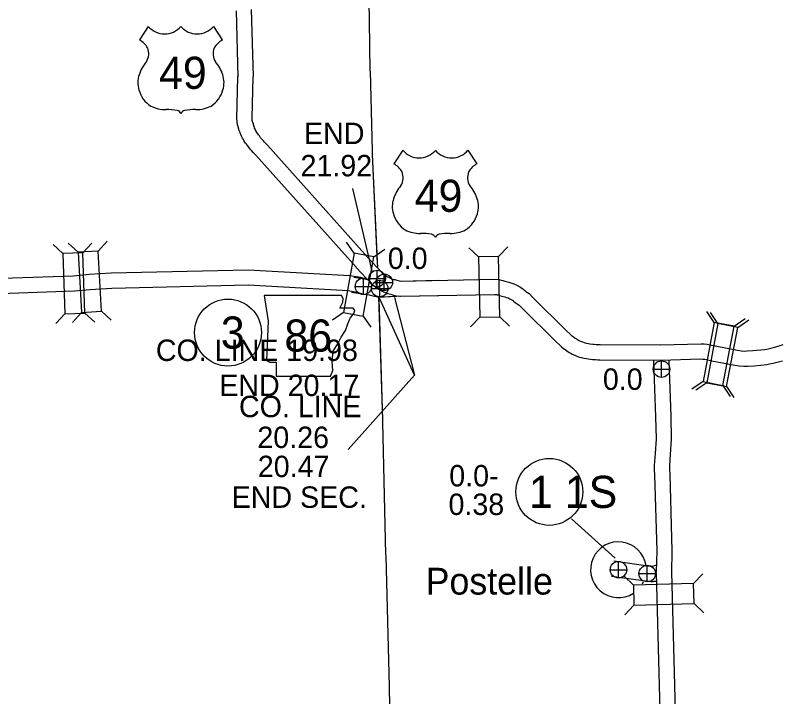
# Model space of a CAD drawing. Extents: x -939622 to -934222, y 1383701 to 1385301.
# Drawn here: x -935922.57 to -935877.14, y 1384063.32 to 1384103.63 of the extents above; entities that cross this region are included whole.
import ezdxf

# ---------------------------------------------------------------- set-up
doc = ezdxf.new("R2010")
doc.units = 0
for name, color, linetype in [('Level 10', 7, 'Continuous'), ('Level 15', 7, 'Continuous'), ('Level 2', 7, 'Continuous'), ('Level 20', 7, 'Continuous'), ('Level 21', 7, 'Continuous'), ('Level 22', 7, 'Continuous'), ('Level 24', 7, 'Continuous'), ('Level 25', 7, 'Continuous'), ('Level 26', 7, 'Continuous'), ('Level 27', 7, 'Continuous')]:
    doc.layers.add(name, color=color, linetype=linetype)

msp = doc.modelspace()

# ---------------------------------------------------------------- linework, layer by layer
at = {"layer": 'Level 10'}
for points in [[(-935933.96, 1384087.8), (-935932.955, 1384087.802), (-935925.168, 1384088.014), (-935919.137, 1384088.222), (-935918.204, 1384088.317), (-935916.892, 1384088.389), (-935908.778, 1384088.578), (-935902.771, 1384088.246), (-935902.143, 1384088.133), (-935901.804, 1384088.026)], [(-935902.538, 1384088.145), (-935901.773, 1384088.027)], [(-935901.87, 1384088.042), (-935901.766, 1384088.026)], [(-935933.957, 1384086.9), (-935932.942, 1384086.902), (-935925.14, 1384087.115), (-935919.076, 1384087.324), (-935918.134, 1384087.419), (-935916.857, 1384087.489), (-935908.793, 1384087.678), (-935902.876, 1384087.351), (-935902.359, 1384087.257), (-935902.074, 1384087.168)], [(-935902.675, 1384087.255), (-935901.618, 1384087.092), (-935901.33, 1384087.018), (-935901.212, 1384086.988), (-935901.062, 1384086.962), (-935900.013, 1384087.023)], [(-935902.007, 1384087.152), (-935901.618, 1384087.092), (-935901.33, 1384087.018), (-935901.212, 1384086.988), (-935901.062, 1384086.962), (-935899.908, 1384087.029)], [(-935884.793, 1384083.182), (-935884.665, 1384079.879), (-935884.638, 1384078.575), (-935884.696, 1384077.709), (-935884.744, 1384076.998), (-935884.744, 1384076.738), (-935884.73, 1384076.44), (-935884.598, 1384071.952), (-935884.633, 1384070.675)], [(-935883.892, 1384083.18), (-935883.765, 1384079.906), (-935883.737, 1384078.555), (-935883.798, 1384077.649), (-935883.844, 1384076.968), (-935883.844, 1384076.759), (-935883.831, 1384076.473), (-935883.697, 1384071.952), (-935883.734, 1384070.651)], [(-935884.636, 1384071.074), (-935884.677, 1384071.07), (-935884.792, 1384071.029), (-935884.854, 1384071.024), (-935884.917, 1384071.017), (-935884.944, 1384071.014), (-935884.99, 1384071.019), (-935887.148, 1384071.327)], [(-935884.651, 1384070.139), (-935884.763, 1384070.128), (-935884.826, 1384070.121), (-935884.949, 1384070.11), (-935885.101, 1384070.126), (-935887.275, 1384070.436)], [(-935884.633, 1384070.651), (-935884.455, 1384063.973), (-935884.28, 1384057.576)], [(-935883.734, 1384070.675), (-935883.555, 1384063.998), (-935883.381, 1384057.648)]]:
    msp.add_lwpolyline(points, dxfattribs=at)
at = {"layer": 'Level 15'}
for points in [[(-935908.61, 1384103.98), (-935908.491, 1384100.019)], [(-935909.508, 1384103.894), (-935909.391, 1384099.992)], [(-935902.399, 1384088.728), (-935908.326, 1384095.352), (-935908.389, 1384095.424), (-935908.498, 1384095.524), (-935908.571, 1384095.622), (-935908.627, 1384095.678), (-935908.733, 1384095.787), (-935908.817, 1384095.904), (-935908.843, 1384095.955), (-935908.893, 1384096.004), (-935908.939, 1384096.078), (-935908.976, 1384096.137), (-935908.976, 1384096.138), (-935909.05, 1384096.227), (-935909.071, 1384096.294), (-935909.125, 1384096.373), (-935909.173, 1384096.49), (-935909.227, 1384096.574), (-935909.254, 1384096.664), (-935909.263, 1384096.691), (-935909.268, 1384096.709), (-935909.335, 1384096.865), (-935909.339, 1384096.9), (-935909.377, 1384097.038), (-935909.385, 1384097.061), (-935909.414, 1384097.16), (-935909.425, 1384097.216), (-935909.435, 1384097.262), (-935909.447, 1384097.378), (-935909.448, 1384097.409), (-935909.451, 1384097.442), (-935909.461, 1384097.519), (-935909.391, 1384100.018)], [(-935901.729, 1384089.328), (-935907.652, 1384095.948), (-935907.743, 1384096.052), (-935907.825, 1384096.128), (-935907.889, 1384096.213), (-935907.986, 1384096.311), (-935908.04, 1384096.366), (-935908.05, 1384096.379), (-935908.111, 1384096.495), (-935908.184, 1384096.568), (-935908.211, 1384096.625), (-935908.305, 1384096.766), (-935908.315, 1384096.783), (-935908.327, 1384096.8), (-935908.341, 1384096.833), (-935908.344, 1384096.843), (-935908.368, 1384096.908), (-935908.404, 1384096.96), (-935908.405, 1384096.964), (-935908.417, 1384097.001), (-935908.436, 1384097.065), (-935908.466, 1384097.148), (-935908.481, 1384097.224), (-935908.509, 1384097.286), (-935908.529, 1384097.341), (-935908.538, 1384097.37), (-935908.542, 1384097.395), (-935908.546, 1384097.409), (-935908.549, 1384097.437), (-935908.549, 1384097.455), (-935908.555, 1384097.536), (-935908.559, 1384097.567), (-935908.491, 1384099.992)], [(-935901.736, 1384089.336), (-935900.85, 1384088.394), (-935900.759, 1384088.32), (-935900.706, 1384088.271), (-935900.674, 1384088.252), (-935900.6, 1384088.206), (-935900.529, 1384088.169), (-935900.441, 1384088.125), (-935900.368, 1384088.089), (-935900.28, 1384088.046), (-935900.241, 1384088.028), (-935900.177, 1384088.012), (-935900.114, 1384088.003), (-935899.979, 1384087.954), (-935899.853, 1384087.922), (-935899.716, 1384087.907)], [(-935901.736, 1384089.336), (-935900.85, 1384088.394), (-935900.759, 1384088.32), (-935900.706, 1384088.271), (-935900.674, 1384088.252), (-935900.6, 1384088.206), (-935900.529, 1384088.169), (-935900.441, 1384088.125), (-935900.368, 1384088.089), (-935900.28, 1384088.046), (-935900.241, 1384088.028), (-935900.177, 1384088.012), (-935900.114, 1384088.003), (-935899.979, 1384087.954), (-935899.853, 1384087.922), (-935899.716, 1384087.907)], [(-935902.392, 1384088.72), (-935901.463, 1384087.732), (-935901.349, 1384087.64), (-935901.249, 1384087.547), (-935901.142, 1384087.483), (-935901.047, 1384087.423), (-935900.937, 1384087.367), (-935900.838, 1384087.317), (-935900.766, 1384087.282), (-935900.666, 1384087.232), (-935900.536, 1384087.174), (-935900.348, 1384087.127), (-935900.333, 1384087.125), (-935900.245, 1384087.093), (-935900.016, 1384087.034), (-935899.816, 1384087.012)], [(-935902.392, 1384088.72), (-935901.463, 1384087.732), (-935901.349, 1384087.64), (-935901.249, 1384087.547), (-935901.142, 1384087.483), (-935901.047, 1384087.423), (-935900.937, 1384087.367), (-935900.838, 1384087.317), (-935900.766, 1384087.282), (-935900.666, 1384087.232), (-935900.536, 1384087.174), (-935900.348, 1384087.127), (-935900.333, 1384087.125), (-935900.245, 1384087.093), (-935900.016, 1384087.034), (-935899.786, 1384087.009)], [(-935899.775, 1384087.909), (-935894.17, 1384088.025), (-935893.971, 1384088.005), (-935893.86, 1384087.986), (-935893.718, 1384087.951), (-935893.593, 1384087.908), (-935893.505, 1384087.875), (-935893.358, 1384087.839), (-935893.229, 1384087.801), (-935893.053, 1384087.747), (-935892.883, 1384087.658), (-935892.711, 1384087.574), (-935892.553, 1384087.462), (-935892.496, 1384087.414), (-935892.435, 1384087.363), (-935892.34, 1384087.296), (-935892.161, 1384087.176), (-935891.948, 1384086.958), (-935889.967, 1384084.986), (-935889.702, 1384084.757), (-935889.62, 1384084.675), (-935889.584, 1384084.644), (-935889.522, 1384084.603), (-935889.418, 1384084.531), (-935889.355, 1384084.485), (-935889.316, 1384084.462), (-935889.212, 1384084.4), (-935889.203, 1384084.395), (-935889.109, 1384084.362), (-935889.001, 1384084.311), (-935888.898, 1384084.266), (-935888.837, 1384084.251), (-935888.755, 1384084.231), (-935888.638, 1384084.215), (-935888.553, 1384084.205), (-935888.389, 1384084.184), (-935888.298, 1384084.167), (-935888.175, 1384084.16), (-935888.067, 1384084.156), (-935887.95, 1384084.154), (-935884.359, 1384084.133)], [(-935899.775, 1384087.909), (-935897.521, 1384087.956)], [(-935899.786, 1384087.009), (-935894.206, 1384087.124), (-935894.093, 1384087.113), (-935894.042, 1384087.104), (-935893.973, 1384087.087), (-935893.899, 1384087.061), (-935893.771, 1384087.013), (-935893.592, 1384086.969), (-935893.487, 1384086.938), (-935893.397, 1384086.911), (-935893.289, 1384086.854), (-935893.172, 1384086.797), (-935893.106, 1384086.75), (-935893.072, 1384086.722), (-935892.981, 1384086.648), (-935892.852, 1384086.555), (-935892.74, 1384086.481), (-935892.588, 1384086.325), (-935890.579, 1384084.326), (-935890.317, 1384084.099), (-935890.234, 1384084.015), (-935890.124, 1384083.921), (-935890.023, 1384083.856), (-935889.939, 1384083.798), (-935889.857, 1384083.738), (-935889.78, 1384083.691), (-935889.685, 1384083.635), (-935889.603, 1384083.581), (-935889.45, 1384083.527), (-935889.371, 1384083.49), (-935889.191, 1384083.413), (-935889.053, 1384083.377), (-935888.919, 1384083.345), (-935888.753, 1384083.323), (-935888.664, 1384083.312), (-935888.528, 1384083.295), (-935888.409, 1384083.272), (-935888.219, 1384083.261), (-935888.087, 1384083.256), (-935887.958, 1384083.254), (-935884.365, 1384083.233)], [(-935899.757, 1384087.009), (-935897.502, 1384087.056)], [(-935884.375, 1384084.133), (-935881.973, 1384084.204), (-935881.797, 1384084.189), (-935881.617, 1384084.173), (-935881.451, 1384084.139), (-935881.145, 1384084.069), (-935879.819, 1384083.819), (-935879.602, 1384083.781), (-935879.431, 1384083.767), (-935879.248, 1384083.775), (-935878.905, 1384083.797), (-935878.208, 1384083.868), (-935878.09, 1384083.888), (-935877.898, 1384083.927), (-935877.619, 1384083.992), (-935877.414, 1384084.057)], [(-935877.417, 1384084.056), (-935877.111, 1384084.153)], [(-935884.349, 1384083.233), (-935881.998, 1384083.303), (-935881.874, 1384083.292), (-935881.747, 1384083.281), (-935881.643, 1384083.259), (-935881.329, 1384083.188), (-935879.98, 1384082.933), (-935879.716, 1384082.888), (-935879.449, 1384082.866), (-935879.2, 1384082.876), (-935878.83, 1384082.9), (-935878.09, 1384082.976), (-935877.927, 1384083.003), (-935877.706, 1384083.048), (-935877.382, 1384083.123), (-935877.145, 1384083.198)]]:
    msp.add_lwpolyline(points, dxfattribs=at)
at = {"layer": 'Level 2'}
for points in [[(-935901.574, 1384100.33), (-935901.598, 1384103.318), (-935901.603, 1384103.567), (-935901.866, 1384111.562), (-935893.836, 1384111.787), (-935893.478, 1384111.754), (-935885.874, 1384111.902), (-935885.564, 1384111.883), (-935878.411, 1384112.051)], [(-935901.574, 1384100.33), (-935901.598, 1384103.318), (-935901.603, 1384103.567), (-935901.866, 1384111.562), (-935897.375, 1384111.688)], [(-935901.574, 1384100.33), (-935901.456, 1384095.617), (-935901.45, 1384095.401), (-935901.14, 1384088.675)], [(-935901.574, 1384100.33), (-935901.456, 1384095.617), (-935901.45, 1384095.401), (-935901.152, 1384088.94)], [(-935901.062, 1384086.99), (-935900.831, 1384079.705), (-935900.835, 1384079.533), (-935900.662, 1384071.757), (-935900.645, 1384071.634), (-935900.44, 1384063.915), (-935900.314, 1384056.652)], [(-935901.058, 1384086.859), (-935900.831, 1384079.705), (-935900.835, 1384079.533), (-935900.662, 1384071.757), (-935900.645, 1384071.634), (-935900.44, 1384063.915), (-935900.32, 1384056.99)]]:
    msp.add_lwpolyline(points, dxfattribs=at)
at = {"layer": 'Level 20'}
for p, q in [((-935919.761, 1384089.533), (-935920.34, 1384090.074)), ((-935918.86, 1384089.615), (-935919.45, 1384090.143)), ((-935918.574, 1384089.574), (-935918.034, 1384090.153)), ((-935917.674, 1384089.68), (-935917.145, 1384090.27)), ((-935902.519, 1384089.554), (-935902.97, 1384090.205)), ((-935895.155, 1384089.337), (-935895.726, 1384089.885)), ((-935893.967, 1384089.362), (-935893.418, 1384089.933)), ((-935901.35, 1384089.343), (-935900.699, 1384089.795)), ((-935919.638, 1384085.971), (-935920.179, 1384085.392)), ((-935918.665, 1384086.056), (-935919.193, 1384085.466)), ((-935918.451, 1384086.012), (-935917.872, 1384085.472)), ((-935917.479, 1384086.121), (-935916.889, 1384085.593)), ((-935903.152, 1384086.047), (-935903.803, 1384085.595)), ((-935901.983, 1384085.836), (-935901.531, 1384085.185)), ((-935895.081, 1384085.774), (-935895.629, 1384085.202)), ((-935893.893, 1384085.798), (-935893.322, 1384085.25)), ((-935881.191, 1384085.462), (-935881.637, 1384086.117)), ((-935880.972, 1384085.393), (-935881.417, 1384086.048)), ((-935880.024, 1384085.24), (-935879.369, 1384085.685)), ((-935879.805, 1384085.171), (-935879.15, 1384085.616)), ((-935881.858, 1384081.961), (-935882.513, 1384081.516)), ((-935881.638, 1384081.892), (-935882.293, 1384081.446)), ((-935880.691, 1384081.739), (-935880.245, 1384081.084)), ((-935880.471, 1384081.67), (-935880.026, 1384081.015)), ((-935885.977, 1384069.921), (-935886.551, 1384070.465)), ((-935882.414, 1384070.016), (-935881.869, 1384070.591)), ((-935885.945, 1384068.733), (-935886.49, 1384068.158)), ((-935882.382, 1384068.828), (-935881.807, 1384068.283))]:
    msp.add_line(p, q, dxfattribs=at)
for points in [[(-935919.761, 1384089.533), (-935919.638, 1384085.971), (-935918.451, 1384086.012), (-935918.574, 1384089.574)], [(-935917.479, 1384086.121), (-935917.674, 1384089.68), (-935918.86, 1384089.615), (-935918.665, 1384086.056)], [(-935902.519, 1384089.554), (-935903.152, 1384086.047), (-935901.983, 1384085.836), (-935901.35, 1384089.343)], [(-935895.155, 1384089.337), (-935895.081, 1384085.774), (-935893.893, 1384085.798), (-935893.967, 1384089.362)], [(-935880.691, 1384081.739), (-935880.024, 1384085.24), (-935881.191, 1384085.462), (-935881.858, 1384081.961)], [(-935880.471, 1384081.67), (-935879.805, 1384085.171), (-935880.972, 1384085.393), (-935881.638, 1384081.892)], [(-935885.945, 1384068.733), (-935882.382, 1384068.828), (-935882.414, 1384070.016), (-935885.977, 1384069.921)]]:
    msp.add_lwpolyline(points, close=True, dxfattribs=at)
at = {"layer": 'Level 21'}
msp.add_lwpolyline([(-935907.831, 1384087.059), (-935907.603, 1384085.537), (-935907.704, 1384083.228), (-935907.501, 1384083.101), (-935907.121, 1384083.101), (-935907.121, 1384082.289), (-935903.923, 1384082.289), (-935903.771, 1384082.618), (-935903.822, 1384083.151), (-935903.746, 1384083.76), (-935903.466, 1384084.243), (-935903.289, 1384084.598), (-935903.035, 1384084.979), (-935902.883, 1384085.385), (-935902.756, 1384085.714), (-935902.527, 1384085.994), (-935902.477, 1384086.171), (-935902.578, 1384086.298), (-935903.365, 1384086.298), (-935903.187, 1384086.653), (-935903.162, 1384086.882), (-935903.267, 1384087.057)], close=True, dxfattribs=at)
at = {"layer": 'Level 22'}
for p, q in [((-935914.699, 1384102.981), (-935915.219, 1384102.178)), ((-935910.839, 1384102.981), (-935910.32, 1384102.178)), ((-935899.636, 1384095.65), (-935900.155, 1384094.847)), ((-935895.775, 1384095.65), (-935895.256, 1384094.847))]:
    msp.add_line(p, q, dxfattribs=at)
for centre, radius, start, end in [((-935913.732, 1384103.795), 1.264, 220.075, 319.6701), ((-935911.806, 1384103.795), 1.264, 220.3299, 319.925), ((-935915.897, 1384101.012), 1.349, 30.7809, 59.9883), ((-935909.641, 1384101.012), 1.349, 120.0117, 149.2191), ((-935915.6, 1384101.368), 0.925, 328.8105, 21.2108), ((-935909.938, 1384101.368), 0.925, 158.7892, 211.1895), ((-935913.182, 1384099.472), 2.157, 138.9565, 162.6913), ((-935912.356, 1384099.472), 2.157, 17.3087, 41.0435), ((-935913.894, 1384099.649), 1.426, 160.9576, 197.3819), ((-935911.644, 1384099.649), 1.426, 342.6181, 19.0424), ((-935913.662, 1384099.653), 1.65, 195.1074, 237.1312), ((-935911.876, 1384099.653), 1.65, 302.8688, 344.8926), ((-935913.631, 1384100.173), 2.118, 244.0771, 269.5779), ((-935913.582, 1384094.175), 3.88, 81.1942, 90.9539), ((-935911.956, 1384094.175), 3.88, 89.0461, 98.8058), ((-935911.907, 1384100.173), 2.118, 270.4221, 295.9229), ((-935913.097, 1384097.654), 0.372, 28.0342, 72.9864), ((-935912.441, 1384097.654), 0.372, 107.0136, 151.9658), ((-935898.669, 1384096.463), 1.264, 220.075, 319.6701), ((-935896.742, 1384096.463), 1.264, 220.3299, 319.925), ((-935900.834, 1384093.681), 1.349, 30.7809, 59.9883), ((-935894.577, 1384093.681), 1.349, 120.0117, 149.2191), ((-935900.537, 1384094.037), 0.925, 328.8105, 21.2108), ((-935894.874, 1384094.037), 0.925, 158.7892, 211.1895), ((-935898.118, 1384092.141), 2.157, 138.9565, 162.6913), ((-935897.293, 1384092.141), 2.157, 17.3087, 41.0435), ((-935898.831, 1384092.318), 1.426, 160.9576, 197.3819), ((-935896.58, 1384092.318), 1.426, 342.6181, 19.0424), ((-935898.599, 1384092.322), 1.65, 195.1074, 237.1312), ((-935896.812, 1384092.322), 1.65, 302.8688, 344.8926), ((-935898.568, 1384092.841), 2.118, 244.0771, 269.5779), ((-935896.843, 1384092.841), 2.118, 270.4221, 295.9229), ((-935898.519, 1384086.844), 3.88, 81.1942, 90.9539), ((-935898.034, 1384090.323), 0.372, 28.0342, 72.9864), ((-935897.377, 1384090.323), 0.372, 107.0136, 151.9658), ((-935896.892, 1384086.844), 3.88, 89.0461, 98.8058)]:
    msp.add_arc(centre, radius, start, end, dxfattribs=at)
at = {"layer": 'Level 24'}
for start, end in [(8.949, 302.3217), (329.0967, 333.9693)]:
    msp.add_arc((-935886.864, 1384070.831), 1.65, start, end, dxfattribs=at)
at = {"layer": 'Level 25'}
for p, q in [((-935881.005, 1384085.427), (-935881.191, 1384085.462)), ((-935881.858, 1384081.961), (-935881.676, 1384081.926))]:
    msp.add_line(p, q, dxfattribs=at)
for points in [[(-935901.454, 1384088.505), (-935902.598, 1384093.38)], [(-935902.869, 1384077.946), (-935898.939, 1384082.339), (-935901.02, 1384086.897)], [(-935900.128, 1384086.93), (-935898.939, 1384082.339)]]:
    msp.add_lwpolyline(points, dxfattribs=at)
at = {"layer": 'Level 26'}
for p, q in [((-935901.15, 1384087.573), (-935901.15, 1384088.548)), ((-935901.963, 1384087.109), (-935901.963, 1384088.084)), ((-935901.638, 1384088.061), (-935900.663, 1384088.061)), ((-935900.729, 1384087.345), (-935900.729, 1384088.32)), ((-935902.45, 1384087.597), (-935901.475, 1384087.597)), ((-935901.216, 1384087.833), (-935900.241, 1384087.833)), ((-935901.002, 1384086.981), (-935901.002, 1384087.956)), ((-935901.49, 1384087.468), (-935900.515, 1384087.468)), ((-935884.315, 1384082.21), (-935884.315, 1384083.185)), ((-935884.802, 1384082.697), (-935883.827, 1384082.697)), ((-935886.864, 1384070.344), (-935886.864, 1384071.319)), ((-935887.351, 1384070.831), (-935886.376, 1384070.831)), ((-935885.163, 1384070.113), (-935885.163, 1384071.088)), ((-935885.65, 1384070.6), (-935884.675, 1384070.6))]:
    msp.add_line(p, q, dxfattribs=at)
for centre in [(-935901.15, 1384088.061), (-935901.963, 1384087.597), (-935900.729, 1384087.833), (-935901.002, 1384087.468), (-935884.315, 1384082.697), (-935886.864, 1384070.831), (-935885.163, 1384070.6)]:
    msp.add_circle(centre, 0.487, dxfattribs=at)
at = {"layer": 'Level 27'}
msp.add_line((-935889.643, 1384073.849), (-935887.067, 1384071.503), dxfattribs=at)
for centre in [(-935909.983, 1384084.861), (-935890.96, 1384075.435)]:
    msp.add_circle(centre, 1.98, dxfattribs=at)

# ---------------------------------------------------------------- texts
at = {"layer": 'Level 21'}
msp.add_text('86', height=1.9008, dxfattribs=at).set_placement((-935906.646, 1384083.734))
at = {"layer": 'Level 22'}
for p in [(-935914.069, 1384099.284), (-935898.932, 1384092.007)]:
    msp.add_text('49', height=1.9008, dxfattribs=at).set_placement(p)
at = {"layer": 'Level 24'}
msp.add_text('Postelle', height=1.584, dxfattribs=at).set_placement((-935898.283, 1384069.358))
at = {"layer": 'Level 25'}
for s, p in [('END', (-935905.479, 1384096.014)), ('21.92', (-935905.688, 1384094.107)), ('0.0', (-935900.52, 1384088.624)), ('CO. LINE 19.98', (-935914.252, 1384083.181)), ('0.0', (-935887.787, 1384081.472)), ('END 20.17', (-935910.496, 1384081.105)), ('CO. LINE', (-935909.331, 1384079.854)), ('20.26', (-935908.242, 1384078.031)), ('20.47', (-935908.217, 1384076.306)), ('0.0-', (-935896.883, 1384075.758)), ('END SEC.', (-935909.762, 1384074.49)), ('0.38', (-935896.927, 1384074.068))]:
    msp.add_text(s, height=1.2672, dxfattribs=at).set_placement(p)
at = {"layer": 'Level 27'}
for s, height, p in [('3', 1.901, (-935910.408, 1384083.911)), ('1 1S', 1.9008, (-935892.164, 1384074.485))]:
    msp.add_text(s, height=height, dxfattribs=at).set_placement(p)

doc.saveas('drawing.dxf')
